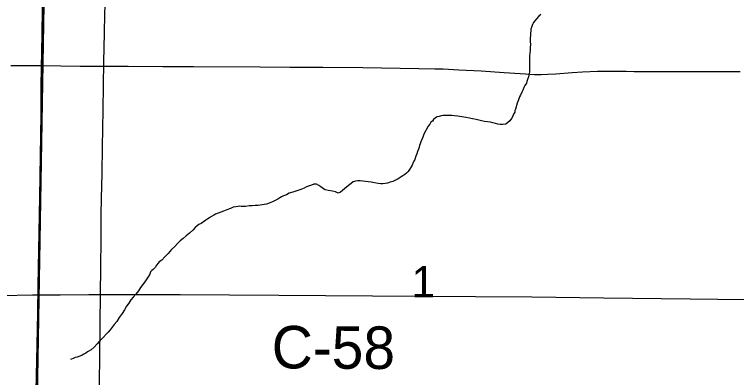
# Model space of a CAD drawing. Extents: x 2.4 to 73.1, y 4.5 to 25.6.
# Drawn here: x 45.586 to 46.0679, y 24.2934 to 24.536 of the extents above; entities that cross this region are included whole.
import ezdxf

# ---------------------------------------------------------------- set-up
doc = ezdxf.new("R2010")
doc.units = 0
for name, color, linetype in [('GM_X_County_Road', 7, 'Continuous'), ('GM_X_County_Road_Text', 7, 'Continuous'), ('GM_X_Minor_River', 7, 'Continuous'), ('GM_X_Section', 7, 'Continuous'), ('GM_X_Section_Text', 7, 'Continuous'), ('GM_X_Township_Road', 7, 'Continuous')]:
    doc.layers.add(name, color=color, linetype=linetype)

msp = doc.modelspace()

# ---------------------------------------------------------------- linework, layer by layer
at = {"layer": 'GM_X_County_Road'}
for points in [[(45.15193, 24.34944), (45.16448, 24.34937), (45.18592, 24.34913), (45.20449, 24.34868), (45.22113, 24.34851), (45.24156, 24.34832), (45.29875, 24.34739), (45.31025, 24.34715), (45.32113, 24.347), (45.34319, 24.34662), (45.36278, 24.34643), (45.39325, 24.34611), (45.42434, 24.34621), (45.45698, 24.34661), (45.48709, 24.34687), (45.51169, 24.34738), (45.54339, 24.34778), (45.56049, 24.34802), (45.57727, 24.34824), (45.59809, 24.34858), (45.61643, 24.34872), (45.6357, 24.34897), (45.64348, 24.34895)], [(45.64348, 24.34895), (45.69667, 24.34888), (45.76247, 24.34838), (45.85599, 24.34778), (45.93131, 24.34724), (45.97918, 24.34666), (46.037, 24.34589), (46.11066, 24.345), (46.14804, 24.34456)]]:
    msp.add_lwpolyline(points, dxfattribs=at)
at = {"layer": 'GM_X_Minor_River'}
for points in [[(45.9373, 24.53603), (45.93594, 24.53493), (45.93438, 24.53307), (45.93321, 24.53177), (45.93242, 24.53065), (45.93181, 24.52933), (45.93121, 24.52783), (45.93059, 24.52614), (45.93057, 24.525), (45.93034, 24.52348), (45.9303, 24.52197), (45.93026, 24.52026), (45.9302, 24.51779), (45.93034, 24.51589), (45.9301, 24.5138), (45.93005, 24.51191), (45.93001, 24.5102), (45.92977, 24.5083), (45.92972, 24.50641), (45.92966, 24.50413), (45.92962, 24.50242), (45.92977, 24.5009), (45.92974, 24.49976), (45.92972, 24.49881), (45.92969, 24.49767), (45.92947, 24.49635)], [(45.92947, 24.49635), (45.92904, 24.49427), (45.92842, 24.49258), (45.92801, 24.49126), (45.9276, 24.49013), (45.92661, 24.48844), (45.92601, 24.48713), (45.92521, 24.48544), (45.9246, 24.48394), (45.92379, 24.48206), (45.923, 24.48094), (45.92238, 24.47887), (45.92157, 24.4768), (45.92033, 24.47265), (45.91992, 24.47171), (45.9199, 24.47076), (45.9191, 24.46926), (45.91869, 24.46794), (45.9177, 24.46645), (45.91653, 24.46496), (45.91536, 24.46385), (45.91381, 24.46275), (45.91171, 24.46242), (45.9102, 24.46246), (45.90849, 24.46269), (45.90698, 24.46311), (45.90528, 24.46353), (45.90359, 24.46396), (45.90169, 24.4642), (45.89961, 24.46444), (45.89772, 24.46487), (45.89583, 24.46529), (45.89413, 24.46572), (45.89167, 24.46616), (45.8896, 24.46659), (45.88714, 24.46722), (45.8845, 24.46767), (45.88184, 24.46793), (45.87976, 24.46817), (45.87787, 24.46841), (45.87654, 24.46844), (45.87521, 24.46847), (45.87369, 24.46851), (45.87217, 24.46836), (45.87083, 24.46821), (45.86931, 24.46786), (45.86816, 24.46751), (45.867, 24.46697), (45.86564, 24.46568), (45.86486, 24.46475), (45.86389, 24.46401), (45.8631, 24.4627), (45.86212, 24.4614), (45.85913, 24.45597), (45.85851, 24.45408), (45.8579, 24.45239), (45.85729, 24.45089), (45.85669, 24.44957), (45.85628, 24.44844), (45.85606, 24.44731), (45.85565, 24.44599), (45.85504, 24.44449), (45.85443, 24.44279), (45.85382, 24.44129), (45.8532, 24.43903), (45.8526, 24.4379), (45.85201, 24.43697), (45.85139, 24.43527), (45.8508, 24.43415), (45.84961, 24.43247), (45.84863, 24.43097), (45.84765, 24.42986), (45.84649, 24.42913), (45.84514, 24.42821), (45.84398, 24.42748), (45.84282, 24.42656), (45.84128, 24.42565), (45.83974, 24.42512), (45.8384, 24.4244), (45.83667, 24.42387), (45.83495, 24.42335), (45.83342, 24.423), (45.8319, 24.42285), (45.83038, 24.42289), (45.82868, 24.42312), (45.82622, 24.42357), (45.82414, 24.42381), (45.82205, 24.42405), (45.82016, 24.42429), (45.81846, 24.42452), (45.81675, 24.42476), (45.81504, 24.4248), (45.81352, 24.42465), (45.81199, 24.42412), (45.81063, 24.42301), (45.80889, 24.42172), (45.80637, 24.4197), (45.80462, 24.41822), (45.80346, 24.4173), (45.80211, 24.41658), (45.80023, 24.41739)], [(45.80023, 24.41739), (45.79816, 24.41801), (45.79532, 24.41846), (45.79343, 24.41889), (45.79212, 24.41949), (45.79044, 24.42086), (45.78913, 24.42166), (45.78764, 24.42264), (45.78669, 24.42267), (45.78574, 24.4225), (45.78421, 24.42197), (45.78229, 24.42126), (45.78094, 24.42072), (45.77922, 24.42001), (45.7771, 24.41892), (45.77442, 24.41804), (45.77174, 24.41716), (45.76925, 24.41646), (45.76752, 24.41556), (45.7656, 24.41485), (45.76426, 24.41412), (45.7631, 24.41339), (45.76175, 24.41247), (45.76002, 24.41176), (45.7581, 24.41086), (45.75598, 24.40996), (45.75407, 24.40925), (45.75254, 24.40891), (45.75139, 24.40875), (45.75006, 24.40859), (45.74854, 24.40844), (45.74664, 24.4083), (45.74454, 24.40816), (45.74264, 24.40802), (45.74016, 24.4077), (45.73845, 24.40775), (45.73732, 24.40777), (45.73637, 24.4078), (45.73522, 24.40764), (45.7337, 24.40749), (45.73198, 24.40715), (45.73025, 24.40624), (45.72776, 24.40536), (45.72546, 24.40447), (45.72009, 24.40251), (45.71893, 24.40178), (45.71758, 24.40087), (45.71623, 24.40014), (45.71507, 24.39941), (45.71372, 24.3985), (45.71217, 24.3974), (45.71063, 24.3963), (45.70909, 24.39557), (45.70813, 24.39503), (45.70657, 24.39374), (45.70501, 24.39188), (45.70287, 24.38985), (45.70054, 24.38801), (45.6986, 24.38635), (45.69666, 24.38469), (45.69472, 24.38303), (45.69296, 24.38098), (45.69082, 24.37895), (45.68866, 24.37634), (45.68633, 24.37412), (45.68437, 24.37189), (45.68264, 24.3708), (45.68185, 24.36987), (45.68087, 24.36837), (45.67988, 24.36688), (45.67852, 24.36558), (45.67755, 24.36485), (45.67677, 24.36392), (45.67635, 24.36241), (45.67517, 24.36073), (45.67398, 24.35867), (45.67162, 24.3555), (45.67005, 24.35364), (45.66866, 24.3514), (45.6669, 24.34917), (45.66514, 24.34712), (45.66357, 24.34526), (45.66219, 24.34302), (45.66081, 24.34115), (45.65942, 24.33872), (45.65783, 24.3361), (45.65587, 24.33349), (45.65429, 24.33087), (45.65252, 24.32883), (45.65115, 24.32696), (45.64978, 24.32529), (45.6486, 24.3238), (45.64391, 24.31879), (45.64255, 24.3175), (45.64119, 24.31601), (45.63923, 24.31378), (45.6371, 24.31194), (45.63478, 24.31048), (45.63362, 24.30975), (45.63227, 24.30902), (45.63112, 24.30829)], [(45.63112, 24.30829), (45.62958, 24.30776), (45.62786, 24.30704), (45.62652, 24.3067), (45.62517, 24.30616), (45.62402, 24.30562), (45.62326, 24.30553)]]:
    msp.add_lwpolyline(points, dxfattribs=at)
at = {"layer": 'GM_X_Section'}
for points in [[(45.11777, 24.61357), (45.60677, 24.60836), (45.59842, 24.12263), (45.09554, 24.12567), (45.10205, 24.6139)], [(45.60677, 24.60836), (45.61871, 24.60829), (46.11914, 24.60606), (46.11226, 24.11841), (45.59842, 24.12263)]]:
    msp.add_lwpolyline(points, close=True, dxfattribs=at)
at = {"layer": 'GM_X_Township_Road'}
for points in [[(45.60405, 24.50192), (45.60415, 24.50983), (45.60443, 24.52381), (45.60464, 24.53843), (45.60481, 24.56889), (45.60486, 24.57976), (45.60514, 24.5872), (45.60539, 24.58995), (45.60582, 24.59235), (45.60649, 24.59468), (45.60756, 24.59721), (45.60913, 24.60021), (45.6128, 24.60634), (45.61405, 24.60863)], [(45.64348, 24.34895), (45.64349, 24.35132), (45.64353, 24.36501), (45.64376, 24.38802), (45.64388, 24.40263), (45.64407, 24.41289), (45.64448, 24.42998), (45.64469, 24.44739), (45.64519, 24.47225), (45.6457, 24.50427), (45.64603, 24.52355), (45.64637, 24.53628), (45.64641, 24.54162)], [(45.5836, 24.50191), (45.60405, 24.50192)], [(45.59849, 24.12082), (45.59856, 24.12715), (45.59884, 24.1521), (45.59945, 24.19935), (45.59979, 24.2295), (45.59989, 24.24163), (45.60018, 24.27394), (45.60102, 24.31527), (45.60154, 24.33671), (45.60182, 24.35474), (45.60294, 24.4141), (45.60373, 24.4688), (45.60385, 24.48653), (45.60405, 24.50192)], [(45.60405, 24.50192), (45.62985, 24.50148), (45.66189, 24.50132), (45.68489, 24.50123), (45.70541, 24.50113), (45.74986, 24.50089), (45.76975, 24.50083), (45.79182, 24.50071), (45.81856, 24.50049), (45.85586, 24.49988), (45.86643, 24.49969), (45.87203, 24.49956), (45.8826, 24.49907), (45.8975, 24.4982), (45.9127, 24.49718), (45.92695, 24.4962), (45.93314, 24.49591), (45.93747, 24.49585), (45.94181, 24.49597), (45.94738, 24.49626), (45.95821, 24.49713), (45.96504, 24.49757), (45.975, 24.49799), (45.98309, 24.49806), (45.99428, 24.49798), (45.99955, 24.49794), (46.01447, 24.49792), (46.03405, 24.49782), (46.0496, 24.49783), (46.07042, 24.49776)], [(45.63994, 23.84664), (45.64002, 23.85384), (45.64019, 23.89083), (45.64044, 23.90948), (45.64044, 23.93808), (45.64065, 23.98097), (45.6408, 24.01174), (45.64092, 24.04593), (45.64103, 24.06489), (45.64129, 24.09411), (45.64125, 24.10591), (45.64125, 24.11866), (45.64136, 24.12954), (45.64146, 24.14166), (45.64162, 24.16777), (45.64167, 24.17834), (45.64184, 24.19139), (45.64194, 24.20942), (45.64217, 24.2374), (45.64252, 24.27936), (45.64286, 24.30516), (45.64315, 24.3294), (45.64348, 24.34895)]]:
    msp.add_lwpolyline(points, dxfattribs=at)

# ---------------------------------------------------------------- texts
at = {"layer": 'GM_X_County_Road_Text'}
msp.add_text('C-58', height=0.028409, rotation=359.6571, dxfattribs=at).set_placement((45.75758, 24.29956))
at = {"layer": 'GM_X_Section_Text'}
msp.add_text('1', height=0.02093, rotation=0, dxfattribs=at).set_placement((45.85103, 24.34687))

doc.saveas('drawing.dxf')
